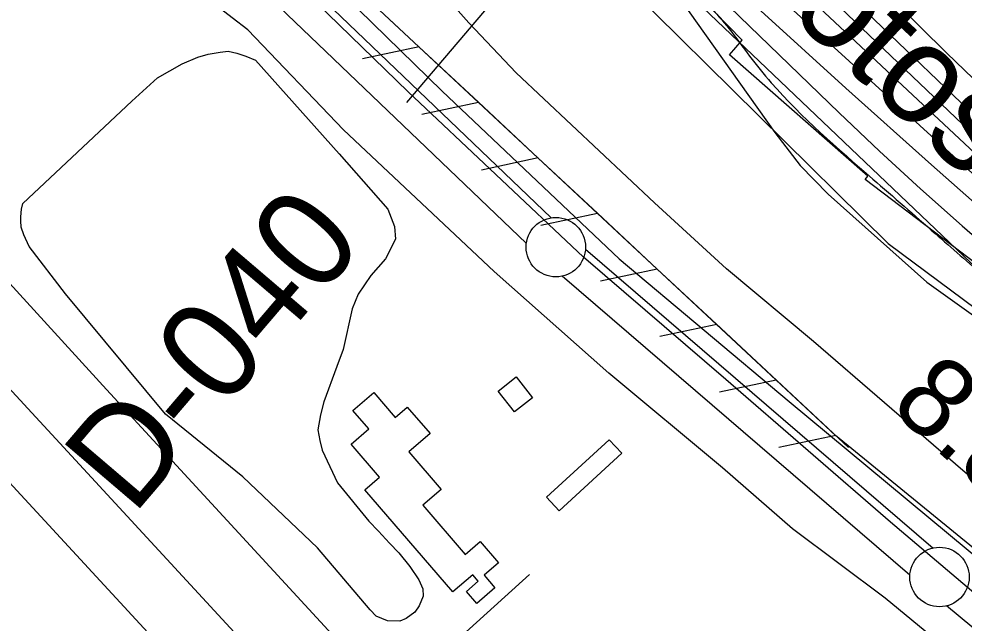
# Model space of a CAD drawing. Extents: x 3684037 to 3722149, y 433263 to 459021.
# Drawn here: x 3699622 to 3700418, y 452953 to 453461 of the extents above; entities that cross this region are included whole.
import ezdxf

# ---------------------------------------------------------------- set-up
doc = ezdxf.new("R2010")
doc.units = 0
for name, color, linetype in [('V-BLDG-OTLN', 7, 'Continuous'), ('V-FLOD-BASE', 7, 'Continuous'), ('V-LEVE-TOET', 7, 'Continuous'), ('V-RAIL-TRAK', 7, 'Continuous'), ('V-RIVR-EDGE', 7, 'Continuous'), ('V-RIVR-IDEN', 7, 'Continuous'), ('V-RIVR-RANG', 7, 'Continuous'), ('V-RIVR-RANG-IDEN', 7, 'Continuous'), ('V-ROAD-CNTR', 7, 'Continuous'), ('V-RRAP-FSHR', 7, 'Continuous'), ('V-RRAP-RVMT', 7, 'Continuous'), ('V-SITE-VEGE', 7, 'Continuous'), ('V-SURV-LINE', 7, 'Continuous'), ('V-TOPO-DPTH', 7, 'Continuous'), ('V-TOPO-MINR', 7, 'Continuous'), ('V-TOPO-SHOR', 7, 'Continuous'), ('V-TOPO-WATR', 7, 'Continuous'), ('V-UTIL-IDEN', 7, 'Continuous')]:
    doc.layers.add(name, color=color, linetype=linetype)

msp = doc.modelspace()

# ---------------------------------------------------------------- linework, layer by layer
at = {"layer": 'V-BLDG-OTLN'}
for points in [[(3700025.55, 453147.95), (3700040.8, 453159.85), (3700054.54, 453142.24), (3700039.29, 453130.34)], [(3699925.72, 453075.37), (3699901.75, 453103.22), (3699916.73, 453116.12), (3699903.34, 453131.68), (3699920.92, 453146.81), (3699939.02, 453125.78), (3699949.09, 453134.45), (3699968.29, 453112.15), (3699950.4, 453096.75), (3699977.67, 453065.07), (3699962.24, 453051.78), (3699997.83, 453010.44), (3700010.39, 453021.25), (3700025.83, 453003.31), (3700013.73, 452992.9), (3700022.88, 452982.28), (3700007.7, 452969.21), (3699999.01, 452979.3), (3700008.84, 452987.77), (3700004.14, 452993.23), (3699987.45, 452978.86), (3699913.46, 453064.81)], [(3700129.54, 453095.52), (3700076.81, 453047.12), (3700066.34, 453058.53), (3700119.06, 453106.93)]]:
    msp.add_lwpolyline(points, close=True, dxfattribs=at)
at = {"layer": 'V-FLOD-BASE'}
msp.add_lwpolyline([(3700514.16, 452903.1), (3700355.65, 453037.56), (3700217.08, 453157.6), (3700097.42, 453260.6), (3699949.92, 453399.79), (3699833.65, 453513.02)], dxfattribs=at)
at = {"layer": 'V-LEVE-TOET'}
for points in [[(3699815.28, 453558.99), (3699829.45, 453546.67), (3699837.06, 453540.91), (3699840.05, 453538.44), (3699843.1, 453535.93), (3699850.97, 453527.54), (3699859.9, 453516.53), (3699884.83, 453492.15), (3699978.52, 453400.41), (3700127.34, 453259.13), (3700270.62, 453139.09), (3700470.86, 452972.66)], [(3700461.73, 452882.43), (3700351.25, 452973.63), (3700273.31, 453032.08), (3700214.27, 453083.19), (3700118.74, 453163.12), (3700022.16, 453248.57), (3699895.4, 453367.83), (3699814.82, 453451.98), (3699801.7, 453462.2), (3699791.99, 453469.8), (3699787, 453473.99), (3699779.66, 453480.02), (3699775.45, 453483.86), (3699774.04, 453485.15)]]:
    msp.add_lwpolyline(points, dxfattribs=at)
at = {"layer": 'V-RAIL-TRAK'}
msp.add_lwpolyline([(3698031.14, 454959.79), (3698197.74, 454778.93), (3698408.06, 454550.28), (3698490.04, 454461.07), (3698552.41, 454393.2), (3698738.16, 454189.87), (3698937.61, 453973.62), (3699097.22, 453799.48), (3699226.05, 453660.48), (3699363.94, 453508.83), (3699532.86, 453327.71), (3699584.86, 453270.75), (3699695.84, 453149.18), (3699885.98, 452943.01), (3700041.2, 452773.53), (3700202.36, 452599.13), (3700401.3, 452383.66), (3700605.67, 452160.95)], dxfattribs=at)
at = {"layer": 'V-RIVR-EDGE'}
msp.add_spline([(3696491.01, 456956.98), (3696499.46, 456945.34), (3696522.43, 456915.36), (3696551.06, 456881.73), (3696592.6, 456839.57), (3696607.93, 456824.57), (3696661.56, 456762.17), (3696696.26, 456732.56), (3696736.59, 456690.41), (3696782.99, 456647.43), (3696798.72, 456631.62), (3696862.88, 456574.85), (3696899.59, 456542.81), (3696931.08, 456518.47), (3696942.36, 456503.48), (3696952.45, 456494.97), (3696962.14, 456487.66), (3696987.16, 456470.62), (3697014.61, 456451.55), (3697061.04, 456420.29), (3697092.52, 456395.55), (3697134.08, 456360.67), (3697166.78, 456335.52), (3697185.73, 456316.47), (3697201.46, 456298.23), (3697211.53, 456284.46), (3697233.7, 456256.1), (3697255.88, 456230.97), (3697279.27, 456203.82), (3697316.37, 456164.91), (3697353.48, 456123.98), (3697376.87, 456099.66), (3697406.33, 456076.13), (3697430.14, 456057.88), (3697450.33, 456044.89), (3697520.13, 455982.44), (3697544.34, 455963.37), (3697581.9, 455942.25), (3697614.61, 455926), (3697632.78, 455913.82), (3697662.24, 455891.91), (3697710.26, 455848.12), (3697757.45, 455800.7), (3697792.14, 455767.05), (3697833.3, 455729.34), (3697868.4, 455696.9), (3697895.83, 455673.38), (3697933.75, 455633.66), (3697972.88, 455598.38), (3698039.46, 455539.58), (3698090.29, 455492.15), (3698135.88, 455447.55), (3698177.02, 455406.61), (3698217.74, 455359.2), (3698254.45, 455321.1), (3698281.47, 455292.72), (3698316.18, 455265.55), (3698357.36, 455240.78), (3698381.98, 455222.12), (3698407.8, 455194.96), (3698430.77, 455163.36), (3698450.93, 455141.88), (3698487.66, 455113.89), (3698517.53, 455091.17), (3698534.07, 455076.97), (3698556.24, 455049.42), (3698582.46, 455019.84), (3698614.72, 454987.01), (3698657.08, 454947.27), (3698691.37, 454913.62), (3698718, 454887.28), (3698807.16, 454806.58), (3698837.41, 454775.78), (3698881.4, 454739.68), (3698910.45, 454713.73), (3698949.18, 454677.64), (3698989.11, 454637.11), (3699039.14, 454591.7), (3699066.57, 454562.92), (3699088.77, 454545.47), (3699187.23, 454465.17), (3699228.39, 454429.88), (3699268.34, 454393.8), (3699300.6, 454360.56), (3699328.84, 454330.56), (3699382.5, 454285.14), (3699427.29, 454244.19), (3699474.49, 454199.59), (3699500.3, 454170.41), (3699532.57, 454139.2), (3699563.24, 454114.46), (3699588.66, 454093.77), (3699608.43, 454073.91), (3699636.65, 454041.49), (3699659.24, 454015.55), (3699675.77, 453998.53), (3699726.99, 453942.6), (3699768.93, 453898.01), (3699807.65, 453854.65), (3699829.44, 453837.61), (3699865.77, 453811.24), (3699885.13, 453793.8), (3699924.68, 453762.57), (3699939.63, 453754.85), (3699950.95, 453754.42), (3699975.6, 453746.67), (3700001.84, 453731.24), (3700023.64, 453714.2), (3700032.9, 453700.84), (3700036.11, 453688.7), (3700042.15, 453679.38), (3700052.63, 453667.23), (3700065.94, 453651.02), (3700072.38, 453638.47), (3700079.63, 453627.94), (3700095.35, 453607.27), (3700141.31, 453551.36), (3700161.45, 453521.38), (3700185.64, 453491.4), (3700219.92, 453452.9), (3700237.25, 453429.81), (3700255.39, 453407.52), (3700340.92, 453326.44), (3700393.37, 453280.61), (3700435.74, 453243.71), (3700480.94, 453207.61), (3700509.2, 453188.54), (3700535.04, 453172.3), (3700559.26, 453156.47), (3700600.44, 453130.89), (3700613.76, 453121.15), (3700623.46, 453116.28), (3700639.19, 453100.47), (3700647.65, 453090.74), (3700674.71, 453074.9), (3700691.25, 453060.71), (3700727.58, 453033.93), (3700758.25, 453008.78), (3700801.44, 452977.54), (3700837.37, 452952.38), (3700871.67, 452924.8), (3700903.95, 452898.44), (3700927.77, 452880.99), (3700958.44, 452857.86), (3701015.34, 452807.99), (3701048.43, 452780.41), (3701075.48, 452762.95), (3701104.95, 452743.47), (3701127.16, 452730.88), (3701156.63, 452713.42), (3701182.87, 452695.56), (3701204.67, 452682.16), (3701235.37, 452666.32), (3701255.56, 452654.14), (3701285.83, 452633.03), (3701312.86, 452607.09), (3701321.33, 452599.79), (3701332.23, 452591.67), (3701350.39, 452577.48), (3701370.57, 452560.44), (3701389.13, 452544.63), (3701408.91, 452532.04), (3701434.36, 452518.63), (3701456.18, 452512.11), (3701467.08, 452506.42), (3701486.05, 452491.01), (3701499.77, 452482.08), (3701518.75, 452468.28), (3701537.72, 452454.08), (3701554.26, 452439.49), (3701575.24, 452422.85), (3701592.2, 452410.28), (3701622.47, 452387.15), (3701647.09, 452368.49), (3701696.32, 452326.72), (3701727.79, 452300.36), (3701754.02, 452278.86), (3701780.66, 452258.17), (3701815.38, 452234.23), (3701863.81, 452194.89), (3701890.45, 452176.22), (3701916.7, 452162), (3701938.89, 452143.34), (3701962.31, 452129.94), (3701986.93, 452112.09), (3702011.95, 452090.6), (3702032.94, 452074.37), (3702051.1, 452058.55), (3702109.2, 452006.65), (3702158.04, 451973.37), (3702192.75, 451944.17), (3702212.11, 451923.9), (3702228.25, 451910.12), (3702239.56, 451906.04), (3702258.94, 451893.46), (3702276.69, 451876.03), (3702294.85, 451861.43), (3702325.52, 451839.11), (3702353.77, 451816.4), (3702388.48, 451789.62), (3702409.06, 451772.59), (3702442.56, 451743.39), (3702493.4, 451700.4), (3702516.8, 451677.7), (3702543.84, 451656.2), (3702589.05, 451624.55), (3702615.68, 451603.86), (3702648.37, 451577.9), (3702681.06, 451551.13), (3702714.15, 451522.34), (3702744.82, 451496.38), (3702761.76, 451479.36), (3702791.61, 451448.55), (3702806.52, 451427.89), (3702821.83, 451408.04), (3702843.21, 451386.55), (3702872.26, 451361.01), (3702910.6, 451327.75), (3702933.18, 451303.03), (3702957.78, 451275.47), (3702989.23, 451239), (3703050.15, 451184.26), (3703086.05, 451144.95), (3703114.68, 451113.34), (3703144.52, 451080.11), (3703160.65, 451061.87), (3703178, 451046.86), (3703202.6, 451019.71), (3703240.51, 450979.58), (3703264.72, 450956.48), (3703289.72, 450930.13), (3703316.74, 450902.16), (3703339.74, 450878.65), (3703374.42, 450840.15), (3703418.36, 450788.28), (3703459.08, 450738.85), (3703496.19, 450699.53), (3703592.58, 450595.78), (3703613.16, 450579.55), (3703630.9, 450558.88), (3703650.24, 450530.53), (3703671.59, 450496.51), (3703693.35, 450468.15), (3703725.21, 450432.89), (3703758.29, 450400.86), (3703788.55, 450373.7), (3703807.1, 450353.03), (3703820.41, 450338.03), (3703842.98, 450309.27), (3703868.37, 450275.64), (3703879.24, 450255.8), (3703887.68, 450233.54), (3703893.72, 450223.82), (3703916.29, 450193.44), (3703936.04, 450167.51), (3703950.95, 450147.66), (3704020.69, 450060.95), (3704036.82, 450041.5), (3704044.07, 450029.75), (3704061.81, 450007.88), (3704081.17, 449986.4), (3704102.92, 449954.4), (3704113.39, 449937.79), (3704138.38, 449903.36), (3704157.73, 449880.26), (3704175.46, 449851.91), (3704189.15, 449830.04), (3704204.88, 449813.42), (3704221.81, 449792.76), (3704273.77, 449711.76), (3704281.41, 449690.71), (3704297.12, 449666.01), (3704324.1, 449622.27), (3704340.63, 449601.6), (3704382.92, 449535.99), (3704402.67, 449506.83), (3704415.95, 449482.53), (3704431.66, 449459.44), (3704449.4, 449437.16), (3704471.98, 449410.42), (3704491.34, 449390.55), (3704521.18, 449354.9), (3704545.76, 449323.7), (3704553.81, 449308.31), (3704563.07, 449292.11), (3704576.77, 449271.05), (3704594.9, 449242.3), (3704618.66, 449204.23), (3704654.93, 449156.02), (3704685.15, 449111.87), (3704709.72, 449071.77), (3704733.89, 449034.11), (3704765.72, 448985.91), (3704789.88, 448945.01), (3704815.26, 448906.53), (3704829.35, 448881.42), (3704849.89, 448850.24), (3704868.83, 448820.67), (3704884.95, 448801.63), (3704901.08, 448780.96), (3704913.97, 448762.33), (3704925.64, 448740.06), (3704932.48, 448726.7), (3704949.8, 448698.35), (3704967.55, 448682.54), (3704988.15, 448670.76), (3705014.8, 448656.95), (3705046.3, 448639.88), (3705064.06, 448624.47), (3705092.28, 448592.05), (3705105.17, 448573.42), (3705120.49, 448553.97), (3705145.89, 448522.77), (3705180.17, 448483.87), (3705197.5, 448460.37), (3705228.52, 448416.22), (3705268.84, 448365.58), (3705295.84, 448328.31), (3705331.7, 448279.29), (3705359.5, 448238.78), (3705380.04, 448203.15), (3705402.15, 448152.55), (3705422.25, 448101.95), (3705439.55, 448066.32), (3705459.26, 448025.43)], degree=3, dxfattribs=at)
at = {"layer": 'V-RIVR-RANG'}
msp.add_line((3699948.76, 453390.93), (3700546.23, 454094.46), dxfattribs=at)
at = {"layer": 'V-ROAD-CNTR'}
for points in [[(3699516.25, 453256.13), (3701031.38, 451613.4), (3702511.25, 450007.77), (3702647.63, 449860.66)], [(3699476.8, 453219.75), (3700991.92, 451577.02), (3702471.84, 449971.34), (3702608.27, 449824.17)]]:
    msp.add_lwpolyline(points, dxfattribs=at)
at = {"layer": 'V-RRAP-FSHR'}
for p, q in [((3699959.09, 453437.62), (3699911.32, 453427.48)), ((3699959.09, 453437.62), (3699911.32, 453427.48)), ((3700009.17, 453390.88), (3699961.4, 453380.75)), ((3700009.17, 453390.88), (3699961.4, 453380.75)), ((3700059.24, 453344.14), (3700011.48, 453334.01)), ((3700059.24, 453344.14), (3700011.48, 453334.01)), ((3700109.32, 453297.4), (3700061.56, 453287.27)), ((3700109.32, 453297.4), (3700061.56, 453287.27)), ((3700159.4, 453250.66), (3700111.63, 453240.53)), ((3700159.4, 453250.66), (3700111.63, 453240.53)), ((3700209.48, 453203.92), (3700161.71, 453193.79)), ((3700209.48, 453203.92), (3700161.71, 453193.79)), ((3700259.56, 453157.18), (3700211.79, 453147.05)), ((3700259.56, 453157.18), (3700211.79, 453147.05)), ((3700309.64, 453110.45), (3700261.87, 453100.31)), ((3700309.64, 453110.45), (3700261.87, 453100.31))]:
    msp.add_line(p, q, dxfattribs=at)
for points in [[(3696447.93, 456956.48), (3696463.25, 456935.99), (3696844.22, 456552.5), (3697679.41, 455804.34), (3698342.54, 455206.3), (3699589.55, 454026.74), (3700353.91, 453272.26), (3701350.8, 452530.88), (3702244.12, 451846.27), (3702849.02, 451331.23), (3704120.54, 449801.08)], [(3703233.42, 450593.66), (3702690.93, 451159.68), (3702465.77, 451340.39), (3701937.71, 451769.71), (3701333.2, 452274.63), (3700309.42, 453110.65), (3699608.32, 453764.99)], [(3699958.87, 453437.82), (3699908.79, 453484.56)], [(3700008.95, 453391.08), (3699958.87, 453437.82)], [(3700059.02, 453344.35), (3700008.95, 453391.08)], [(3700159.18, 453250.87), (3700109.1, 453297.61), (3700059.02, 453344.35)], [(3700209.26, 453204.13), (3700159.18, 453250.87)], [(3700320.45, 453100.36), (3700208.65, 453204.7)]]:
    msp.add_lwpolyline(points, dxfattribs=at)
at = {"layer": 'V-RRAP-RVMT'}
for p, q in [((3700230.88, 453443.2), (3700130.52, 453547.96)), ((3700220.33, 453431.01), (3700230.88, 453443.2)), ((3700336.8, 453328.95), (3700220.33, 453431.01)), ((3700334.49, 453326.01), (3700336.8, 453328.95)), ((3700443.79, 453242.96), (3700334.49, 453326.01))]:
    msp.add_line(p, q, dxfattribs=at)
at = {"layer": 'V-SITE-VEGE'}
for points in [[(3700156.52, 453509.12), (3700258.43, 453365.71), (3700279.8, 453337.86), (3700303.25, 453313.66), (3700386.37, 453239.49), (3700493.18, 453163.27)], [(3700534.18, 452979.97), (3700410.42, 453086.39), (3700291.09, 453189.7), (3700217.62, 453250.84), (3700157.17, 453306.27), (3700040.7, 453415.83), (3700000.83, 453457.98), (3699982.59, 453478.55)]]:
    msp.add_lwpolyline(points, dxfattribs=at)
msp.add_lwpolyline([(3699625.66, 453305.91), (3699717.17, 453392.07), (3699738.74, 453411.6), (3699759.55, 453423.32), (3699772.81, 453429.05), (3699781.65, 453431.4), (3699791.54, 453433.22), (3699798.3, 453434.01), (3699805.58, 453432.45), (3699813.13, 453429.86), (3699821.46, 453426.48), (3699891.74, 453347.7), (3699932.61, 453301.17), (3699938.34, 453286.34), (3699939.13, 453275.68), (3699930.82, 453259.28), (3699918.34, 453245.23), (3699907.69, 453229.61), (3699902.75, 453217.12), (3699895.23, 453182.78), (3699889.78, 453168.47), (3699878.87, 453138.81), (3699876.02, 453127.88), (3699873.94, 453115.4), (3699875.51, 453106.29), (3699877.6, 453098.23), (3699890.36, 453070.66), (3699916.65, 453038.42), (3699924.98, 453030.1), (3699934.09, 453019.96), (3699941.9, 453011.65), (3699951.27, 453000.21), (3699958.83, 452989.03), (3699962.21, 452981.48), (3699962.48, 452975.24), (3699959.1, 452967.17), (3699955.46, 452961.71), (3699948.18, 452956.5), (3699942.72, 452954.16), (3699932.31, 452954.41), (3699922.95, 452958.31), (3699917.74, 452963.77), (3699873.48, 453016.02), (3699810.76, 453075.81), (3699745.69, 453128.58), (3699661.34, 453229.72), (3699630.88, 453269.76), (3699626.45, 453279.38), (3699624.11, 453285.88), (3699623.84, 453291.09), (3699623.84, 453294.47), (3699624.36, 453300.97)], close=True, dxfattribs=at)
at = {"layer": 'V-SURV-LINE'}
for points in [[(3699225.12, 454102.6), (3700070.08, 453293.72)], [(3700049.35, 453272.04), (3699204.38, 454080.92)], [(3700099.07, 453267.41), (3700391.69, 453015.78)], [(3700372.12, 452993.04), (3700079.51, 453244.67)], [(3701396.47, 452143.33), (3700402.85, 452967.09)]]:
    msp.add_lwpolyline(points, dxfattribs=at)
for centre in [(3700074.15, 453269.07), (3700397.05, 452991.39)]:
    msp.add_circle(centre, 25, dxfattribs=at)
at = {"layer": 'V-TOPO-DPTH'}
for points in [[(3700432.8, 453403.77), (3700403.31, 453432.32), (3699868.91, 453960.3), (3699851.4, 453977.56), (3699833.88, 453994.8), (3699816.32, 454012.01), (3699798.74, 454029.19), (3699263.99, 454550.91)], [(3699263.99, 454550.91), (3699798.74, 454029.19), (3699816.32, 454012.01), (3699833.88, 453994.8), (3699851.4, 453977.56), (3699868.91, 453960.3), (3700403.31, 453432.32), (3700432.8, 453403.77)], [(3699186.46, 454525.52), (3699321.16, 454393.46), (3699397.44, 454318.52), (3699473.64, 454243.5), (3699549.7, 454168.35), (3699625.68, 454093.1), (3699760.12, 453959.73), (3699769.98, 453949.97), (3699779.85, 453940.23), (3699789.75, 453930.5), (3699799.65, 453920.79), (3699939.61, 453783.88), (3700019.91, 453706.15), (3700100.76, 453629.01), (3700182.43, 453552.73), (3700264.64, 453477.03), (3700515.18, 453248.81)], [(3700515.18, 453248.81), (3700264.64, 453477.03), (3700182.43, 453552.73), (3700100.76, 453629.01), (3700019.91, 453706.15), (3699939.61, 453783.88), (3699799.65, 453920.79), (3699789.75, 453930.5), (3699779.85, 453940.23), (3699769.98, 453949.97), (3699760.12, 453959.73), (3699625.68, 454093.1), (3699549.7, 454168.35), (3699473.64, 454243.5), (3699397.44, 454318.52), (3699321.16, 454393.46), (3699186.46, 454525.52)], [(3700543.95, 453250.72), (3699864.93, 453899), (3699854.18, 453909.32), (3699843.46, 453919.69), (3699832.79, 453930.11), (3699822.17, 453940.58), (3699802.62, 453959.93), (3699801.8, 453960.74), (3699800.97, 453961.56), (3699800.14, 453962.37), (3699799.31, 453963.18), (3699786.76, 453975.48), (3699779.65, 453982.44), (3699772.53, 453989.39), (3699765.4, 453996.33), (3699758.26, 454003.26), (3699220.45, 454524.7)], [(3699220.45, 454524.7), (3699758.26, 454003.26), (3699765.4, 453996.33), (3699772.53, 453989.39), (3699779.65, 453982.44), (3699786.76, 453975.48), (3699799.31, 453963.18), (3699800.14, 453962.37), (3699800.97, 453961.56), (3699801.8, 453960.74), (3699802.62, 453959.93), (3699822.17, 453940.58), (3699832.79, 453930.11), (3699843.46, 453919.69), (3699854.18, 453909.32), (3699864.93, 453899), (3700543.95, 453250.72)], [(3700421.58, 453384.31), (3700349.18, 453453.86), (3700277.03, 453523.68), (3700205.27, 453593.89), (3700133.77, 453664.37), (3699835.41, 453960.08), (3699826.34, 453969.05), (3699817.26, 453978.01), (3699808.16, 453986.95), (3699799.05, 453995.88), (3699659.58, 454132.3), (3699583.91, 454206.19), (3699508.17, 454280), (3699432.3, 454353.68), (3699356.36, 454427.29), (3699256.66, 454523.76)], [(3699256.66, 454523.76), (3699356.36, 454427.29), (3699432.3, 454353.68), (3699508.17, 454280), (3699583.91, 454206.19), (3699659.58, 454132.3), (3699799.05, 453995.88), (3699808.16, 453986.95), (3699817.26, 453978.01), (3699826.34, 453969.05), (3699835.41, 453960.08), (3700133.77, 453664.37), (3700205.27, 453593.89), (3700277.03, 453523.68), (3700349.18, 453453.86), (3700421.58, 453384.31)], [(3699189.33, 454490.14), (3699716.82, 453959.81), (3699737.53, 453939.11), (3699758.33, 453918.48), (3699779.24, 453897.98), (3699800.23, 453877.55), (3700312.53, 453382.04), (3700346.52, 453349.82), (3700380.93, 453318.07), (3700415.97, 453287.02), (3700451.44, 453256.43)]]:
    msp.add_lwpolyline(points, dxfattribs=at)
at = {"layer": 'V-TOPO-MINR'}
for points in [[(3699263.99, 454550.91), (3699798.74, 454029.19), (3699816.32, 454012.01), (3699833.88, 453994.8), (3699851.4, 453977.56), (3699868.91, 453960.3), (3700403.31, 453432.32), (3700432.8, 453403.77)], [(3699186.46, 454525.52), (3699321.16, 454393.46), (3699397.44, 454318.52), (3699473.64, 454243.5), (3699549.7, 454168.35), (3699625.68, 454093.1), (3699760.12, 453959.73), (3699769.98, 453949.97), (3699779.85, 453940.23), (3699789.75, 453930.5), (3699799.65, 453920.79), (3699939.61, 453783.88), (3700019.91, 453706.15), (3700100.76, 453629.01), (3700182.43, 453552.73), (3700264.64, 453477.03), (3700515.18, 453248.81)], [(3699203.38, 454525.09), (3699572.63, 454165.1), (3699609.06, 454129.53), (3699645.46, 454093.93), (3699681.8, 454058.27), (3699718.1, 454022.58), (3699728.2, 454012.65), (3699759.43, 453981.9), (3699790.66, 453951.15), (3699821.9, 453920.4), (3699853.13, 453889.65), (3699865.28, 453877.69), (3699902.73, 453841.1), (3699940.35, 453804.69), (3699978.25, 453768.57), (3700016.32, 453732.64), (3700531.65, 453250)], [(3699220.45, 454524.7), (3699758.26, 454003.26), (3699765.4, 453996.33), (3699772.53, 453989.39), (3699779.65, 453982.44), (3699786.76, 453975.48), (3699799.31, 453963.18), (3699800.14, 453962.37), (3699800.97, 453961.56), (3699801.8, 453960.74), (3699802.62, 453959.93), (3699822.17, 453940.58), (3699832.79, 453930.11), (3699843.46, 453919.69), (3699854.18, 453909.32), (3699864.93, 453899), (3700543.95, 453250.72)], [(3699256.66, 454523.76), (3699356.36, 454427.29), (3699432.3, 454353.68), (3699508.17, 454280), (3699583.91, 454206.19), (3699659.58, 454132.3), (3699799.05, 453995.88), (3699808.16, 453986.95), (3699817.26, 453978.01), (3699826.34, 453969.05), (3699835.41, 453960.08), (3700133.77, 453664.37), (3700205.27, 453593.89), (3700277.03, 453523.68), (3700349.18, 453453.86), (3700421.58, 453384.31)], [(3699148.22, 454470.81), (3699406.49, 454226.35), (3699462.93, 454172.81), (3699519.28, 454119.2), (3699575.52, 454065.46), (3699631.67, 454011.64), (3699687.01, 453958.5), (3699715.45, 453931.2), (3699743.92, 453903.93), (3699772.41, 453876.69), (3699800.93, 453849.47), (3700506.23, 453176.94)], [(3699239.4, 454457.21), (3699279.16, 454417.94), (3699318.87, 454378.62), (3699358.5, 454339.22), (3699398.07, 454299.77), (3699738.44, 453959.74), (3699753.73, 453944.52), (3699769.07, 453929.34), (3699784.47, 453914.22), (3699799.92, 453899.14), (3700106.16, 453601.31), (3700176.06, 453534.33), (3700246.61, 453468.05), (3700318.14, 453402.82), (3700390.31, 453338.29), (3700493.94, 453247)]]:
    msp.add_lwpolyline(points, dxfattribs=at)
at = {"layer": 'V-TOPO-SHOR'}
msp.add_line((3700051.91, 452993.48), (3699944.24, 452896.08), dxfattribs=at)
at = {"layer": 'V-TOPO-WATR'}
msp.add_lwpolyline([(3699189.33, 454490.14), (3699716.82, 453959.81), (3699737.53, 453939.11), (3699758.33, 453918.48), (3699779.24, 453897.98), (3699800.23, 453877.55), (3700312.53, 453382.04), (3700346.52, 453349.82), (3700380.93, 453318.07), (3700415.97, 453287.02), (3700451.44, 453256.43)], dxfattribs=at)
at = {"layer": 'V-UTIL-IDEN'}
for points in [[(3703233.42, 450593.66), (3702690.93, 451159.68), (3702465.77, 451340.39), (3701937.71, 451769.71), (3701333.2, 452274.63), (3700309.42, 453110.65), (3699608.32, 453764.99)], [(3699958.87, 453437.82), (3699908.79, 453484.56)], [(3700008.95, 453391.08), (3699958.87, 453437.82)], [(3700059.02, 453344.35), (3700008.95, 453391.08)], [(3700159.18, 453250.87), (3700109.1, 453297.61), (3700059.02, 453344.35)], [(3700209.26, 453204.13), (3700159.18, 453250.87)], [(3700320.45, 453100.36), (3700208.65, 453204.7)]]:
    msp.add_lwpolyline(points, dxfattribs=at)

# ---------------------------------------------------------------- texts
at = {"layer": 'V-RIVR-IDEN'}
msp.add_text('Photos', height=83, rotation=317.12782, dxfattribs=at).set_placement((3700168.67, 453559.24))
at = {"layer": 'V-RIVR-RANG'}
msp.add_text('8.8', height=67, rotation=318.29833, dxfattribs=at).set_placement((3700353.79, 453133.96))
at = {"layer": 'V-RIVR-RANG-IDEN'}
msp.add_text('D-040', height=83, rotation=49.51933, dxfattribs=at).set_placement((3699718.24, 453042.38))

doc.saveas('drawing.dxf')
